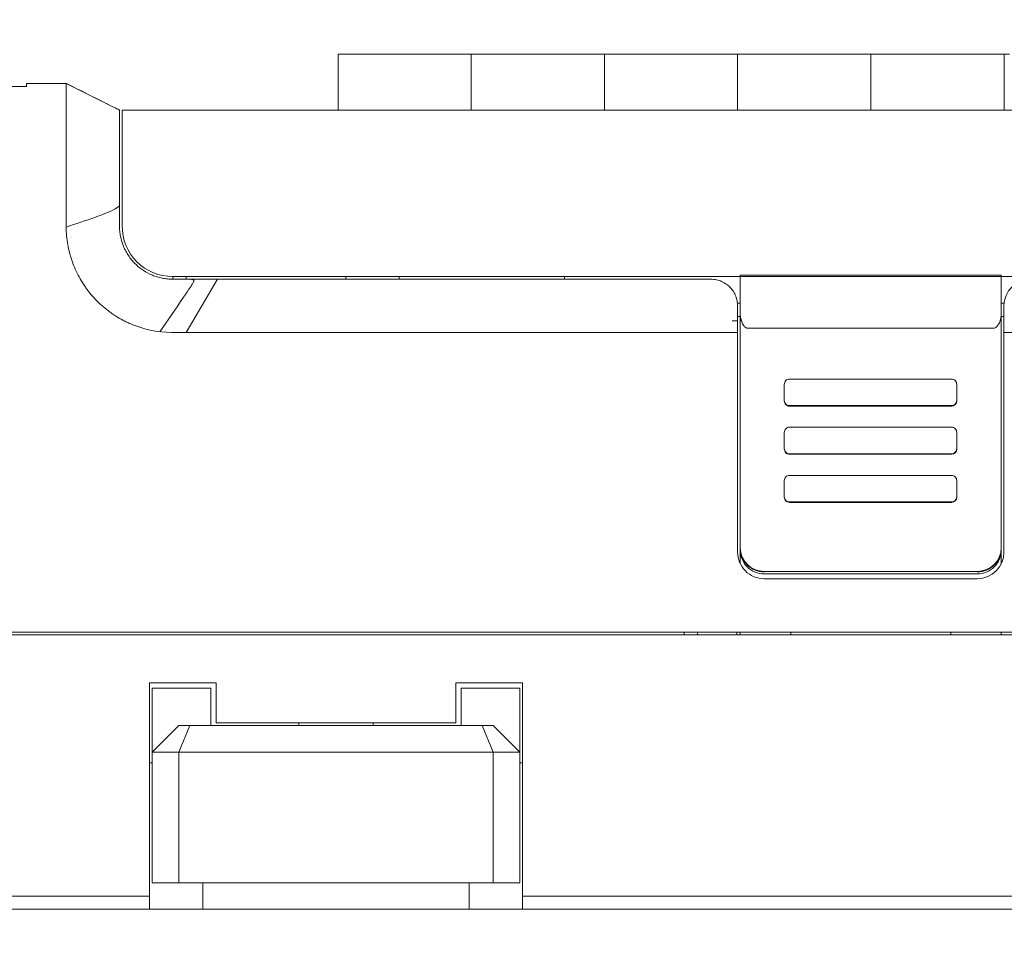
# Model space of a CAD drawing. Header units: millimetres. Extents: x -1114 to 1396, y -630 to 631.
# Tile 515 of 656: x 400 to 437, y -95 to -60. Entities that reach past the tile are written whole.
import ezdxf

# ---------------------------------------------------------------- set-up
doc = ezdxf.new("R2010")
doc.units = ezdxf.units.MM
doc.header["$MEASUREMENT"] = 0

msp = doc.modelspace()

# ---------------------------------------------------------------- linework, layer by layer
at = {"lineweight": 18}
for points, knots in [([(1038.9843, -629.7647), (1038.9843, -629.7647), (-1111.4882, -629.7647), (-1111.4882, -629.7647), (-1111.4882, -629.7647), (-1111.4882, -629.7647), (-1111.4882, 630.7883), (-1111.4882, 630.7883), (-1111.4882, 630.7883), (-1111.4882, 630.7883), (1038.9843, 630.7883), (1038.9843, 630.7883)], [0, 0, 0, 0, 0.3333333, 0.3333333, 0.3333333, 0.3333333, 0.6666667, 0.6666667, 0.6666667, 0.6666667, 1, 1, 1, 1]), ([(401.9482, -64.9427), (401.9457, -64.855), (401.9474, -64.7678), (401.9491, -64.6813), (401.9491, -64.6813), (401.9499, -64.6381), (401.9507, -64.595), (401.9509, -64.5521), (401.9509, -64.5521), (401.9511, -64.5306), (401.9511, -64.5092), (401.9509, -64.4878), (401.9509, -64.4878), (401.9507, -64.4664), (401.9503, -64.4451), (401.9501, -64.4237), (401.9501, -64.4237), (401.949, -64.3385), (401.9485, -64.2539), (401.9484, -64.1699), (401.9484, -64.1699), (401.9483, -64.1279), (401.9484, -64.0861), (401.9484, -64.0444), (401.9484, -64.0444), (401.9485, -64.0027), (401.9486, -63.9612), (401.9487, -63.9199), (401.9487, -63.9199), (401.9489, -63.8375), (401.949, -63.7566), (401.949, -63.6773), (401.949, -63.6773), (401.949, -63.6376), (401.9489, -63.5984), (401.9489, -63.5595), (401.9489, -63.5595), (401.9488, -63.5206), (401.9488, -63.4821), (401.9487, -63.4442), (401.9487, -63.4442), (401.9486, -63.3684), (401.9485, -63.295), (401.9484, -63.2239), (401.9484, -63.2239), (401.9484, -63.1529), (401.9484, -63.0842), (401.9484, -63.0178), (401.9484, -63.0178), (401.9485, -62.9514), (401.9486, -62.8873), (401.9487, -62.8256), (401.9487, -62.8256), (401.9487, -62.7947), (401.9488, -62.7644), (401.9488, -62.7348), (401.9488, -62.7348), (401.9488, -62.7199), (401.9488, -62.7053), (401.9489, -62.6908), (401.9489, -62.6908), (401.9489, -62.6763), (401.9489, -62.662), (401.9489, -62.648), (401.9489, -62.648), (401.9488, -62.5917), (401.9487, -62.5387), (401.9486, -62.4889), (401.9486, -62.4889), (401.9485, -62.4391), (401.9485, -62.3924), (401.9485, -62.3489), (401.9485, -62.3489), (401.9485, -62.3054), (401.9486, -62.265), (401.9487, -62.2279), (401.9487, -62.2279), (401.9487, -62.2094), (401.9487, -62.1916), (401.9487, -62.1747), (401.9487, -62.1747), (401.9487, -62.1578), (401.9486, -62.1418), (401.9486, -62.1267), (401.9486, -62.1267), (401.9483, -62.0664), (401.9482, -62.0207), (401.9499, -61.9897)], [0, 0, 0, 0, 0.0454545, 0.0454545, 0.0454545, 0.0454545, 0.0909091, 0.0909091, 0.0909091, 0.0909091, 0.1363636, 0.1363636, 0.1363636, 0.1363636, 0.1818182, 0.1818182, 0.1818182, 0.1818182, 0.2272727, 0.2272727, 0.2272727, 0.2272727, 0.2727273, 0.2727273, 0.2727273, 0.2727273, 0.3181818, 0.3181818, 0.3181818, 0.3181818, 0.3636364, 0.3636364, 0.3636364, 0.3636364, 0.4090909, 0.4090909, 0.4090909, 0.4090909, 0.4545455, 0.4545455, 0.4545455, 0.4545455, 0.5, 0.5, 0.5, 0.5, 0.5454545, 0.5454545, 0.5454545, 0.5454545, 0.5909091, 0.5909091, 0.5909091, 0.5909091, 0.6363636, 0.6363636, 0.6363636, 0.6363636, 0.6818182, 0.6818182, 0.6818182, 0.6818182, 0.7272727, 0.7272727, 0.7272727, 0.7272727, 0.7727273, 0.7727273, 0.7727273, 0.7727273, 0.8181818, 0.8181818, 0.8181818, 0.8181818, 0.8636364, 0.8636364, 0.8636364, 0.8636364, 0.9090909, 0.9090909, 0.9090909, 0.9090909, 0.9545455, 0.9545455, 0.9545455, 0.9545455, 1, 1, 1, 1]), ([(401.9499, -61.9897), (401.9504, -61.9819), (401.9503, -61.975), (401.9499, -61.9692), (401.9499, -61.9692), (401.9495, -61.9633), (401.9488, -61.9584), (401.9483, -61.9545), (401.9483, -61.9545), (401.9472, -61.9467), (401.9466, -61.9427), (401.9496, -61.9427)], [0, 0, 0, 0, 0.3333333, 0.3333333, 0.3333333, 0.3333333, 0.6666667, 0.6666667, 0.6666667, 0.6666667, 1, 1, 1, 1]), ([(403.9485, -65.0064), (403.9485, -64.8088), (403.9485, -64.6105), (403.9485, -64.4197), (403.9485, -64.4197), (403.9485, -64.2289), (403.9485, -64.0461), (403.9485, -63.8786), (403.9485, -63.8786), (403.9485, -63.5436), (403.9485, -63.2737), (403.9485, -63.114), (403.9485, -63.114), (403.9485, -63.0341), (403.9485, -62.9812), (403.9485, -62.9569), (403.9485, -62.9569), (403.9485, -62.9327), (403.9485, -62.9458), (403.9485, -62.9438)], [0, 0, 0, 0, 0.2, 0.2, 0.2, 0.2, 0.4, 0.4, 0.4, 0.4, 0.6, 0.6, 0.6, 0.6, 0.8, 0.8, 0.8, 0.8, 1, 1, 1, 1]), ([(403.9485, -66.7848), (403.9485, -66.7223), (403.9485, -66.6599), (403.9485, -66.5975), (403.9485, -66.5975), (403.9485, -66.5299), (403.9485, -66.4623), (403.9485, -66.3947), (403.9485, -66.3947), (403.9485, -66.3271), (403.9485, -66.2596), (403.9485, -66.192)], [0, 0, 0, 0, 0.3333333, 0.3333333, 0.3333333, 0.3333333, 0.6666667, 0.6666667, 0.6666667, 0.6666667, 1, 1, 1, 1]), ([(403.9485, -66.539), (403.8832, -66.5944), (403.81, -66.638), (403.736, -66.6771), (403.736, -66.6771), (403.6249, -66.7359), (403.5102, -66.7845), (403.3947, -66.8306), (403.3947, -66.8306), (403.2792, -66.8768), (403.1627, -66.92), (403.0458, -66.962), (403.0458, -66.962), (402.6825, -67.0927), (402.3165, -67.214), (401.9501, -67.3335)], [0, 0, 0, 0, 0.25, 0.25, 0.25, 0.25, 0.5, 0.5, 0.5, 0.5, 0.75, 0.75, 0.75, 0.75, 1, 1, 1, 1]), ([(404.9857, -71.1772), (404.7754, -71.1218), (404.5705, -71.0541), (404.3729, -70.9695), (404.3729, -70.9695), (404.3235, -70.9484), (404.2745, -70.9262), (404.226, -70.903), (404.226, -70.903), (404.1775, -70.8798), (404.1295, -70.8556), (404.0818, -70.8305), (404.0818, -70.8305), (403.9865, -70.7801), (403.893, -70.7259), (403.8012, -70.6675), (403.8012, -70.6675), (403.7782, -70.6529), (403.7554, -70.6381), (403.7328, -70.623), (403.7328, -70.623), (403.7101, -70.608), (403.6877, -70.5927), (403.6654, -70.5772), (403.6654, -70.5772), (403.6209, -70.5463), (403.5772, -70.5146), (403.5342, -70.4821), (403.5342, -70.4821), (403.4483, -70.417), (403.3653, -70.3487), (403.2853, -70.2773), (403.2853, -70.2773), (403.2053, -70.2058), (403.1282, -70.1313), (403.0541, -70.0536), (403.0541, -70.0536), (402.98, -69.9759), (402.9088, -69.895), (402.8407, -69.811), (402.8407, -69.811), (402.8066, -69.7689), (402.7733, -69.7261), (402.7407, -69.6824), (402.7407, -69.6824), (402.7082, -69.6388), (402.6766, -69.5946), (402.6461, -69.5499), (402.6461, -69.5499), (402.585, -69.4605), (402.5279, -69.3691), (402.4746, -69.2758), (402.4746, -69.2758), (402.4214, -69.1824), (402.372, -69.0871), (402.3264, -68.9898), (402.3264, -68.9898), (402.2808, -68.8925), (402.2391, -68.7933), (402.2013, -68.692), (402.2013, -68.692), (402.1824, -68.6414), (402.1644, -68.5903), (402.1475, -68.5387), (402.1475, -68.5387), (402.139, -68.5128), (402.1308, -68.4869), (402.1229, -68.4609), (402.1229, -68.4609), (402.1149, -68.4348), (402.1073, -68.4088), (402.0999, -68.3827), (402.0999, -68.3827), (402.0703, -68.2782), (402.0452, -68.173), (402.0243, -68.0671), (402.0243, -68.0671), (402.0034, -67.9612), (401.9866, -67.8547), (401.9744, -67.7473), (401.9744, -67.7473), (401.9621, -67.6399), (401.9544, -67.5318), (401.9518, -67.4228)], [0, 0, 0, 0, 0.047619, 0.047619, 0.047619, 0.047619, 0.0952381, 0.0952381, 0.0952381, 0.0952381, 0.1428571, 0.1428571, 0.1428571, 0.1428571, 0.1904762, 0.1904762, 0.1904762, 0.1904762, 0.2380952, 0.2380952, 0.2380952, 0.2380952, 0.2857143, 0.2857143, 0.2857143, 0.2857143, 0.3333333, 0.3333333, 0.3333333, 0.3333333, 0.3809524, 0.3809524, 0.3809524, 0.3809524, 0.4285714, 0.4285714, 0.4285714, 0.4285714, 0.4761905, 0.4761905, 0.4761905, 0.4761905, 0.5238095, 0.5238095, 0.5238095, 0.5238095, 0.5714286, 0.5714286, 0.5714286, 0.5714286, 0.6190476, 0.6190476, 0.6190476, 0.6190476, 0.6666667, 0.6666667, 0.6666667, 0.6666667, 0.7142857, 0.7142857, 0.7142857, 0.7142857, 0.7619048, 0.7619048, 0.7619048, 0.7619048, 0.8095238, 0.8095238, 0.8095238, 0.8095238, 0.8571429, 0.8571429, 0.8571429, 0.8571429, 0.9047619, 0.9047619, 0.9047619, 0.9047619, 0.952381, 0.952381, 0.952381, 0.952381, 1, 1, 1, 1]), ([(405.9485, -69.2927), (405.9156, -69.2927), (405.8828, -69.2919), (405.8501, -69.2903), (405.8501, -69.2903), (405.8175, -69.2887), (405.7849, -69.2863), (405.7525, -69.2831), (405.7525, -69.2831), (405.6878, -69.2767), (405.6235, -69.2672), (405.5598, -69.2546), (405.5598, -69.2546), (405.496, -69.242), (405.4328, -69.2262), (405.3702, -69.2073), (405.3702, -69.2073), (405.3389, -69.1978), (405.3076, -69.1876), (405.2766, -69.1765), (405.2766, -69.1765), (405.2456, -69.1654), (405.215, -69.1537), (405.1848, -69.1412), (405.1848, -69.1412), (405.064, -69.0913), (404.9494, -69.0302), (404.8409, -68.958), (404.8409, -68.958), (404.8137, -68.94), (404.787, -68.9212), (404.7607, -68.9018), (404.7607, -68.9018), (404.7343, -68.8823), (404.7083, -68.8621), (404.6828, -68.8413), (404.6828, -68.8413), (404.6319, -68.7996), (404.5831, -68.7556), (404.5366, -68.7093), (404.5366, -68.7093), (404.4901, -68.6629), (404.4458, -68.6141), (404.4039, -68.5632), (404.4039, -68.5632), (404.3621, -68.5124), (404.3227, -68.4594), (404.2861, -68.4047), (404.2861, -68.4047), (404.2495, -68.3499), (404.2156, -68.2934), (404.1846, -68.2353), (404.1846, -68.2353), (404.169, -68.2062), (404.1543, -68.1768), (404.1402, -68.1471), (404.1402, -68.1471), (404.1261, -68.1173), (404.1128, -68.0872), (404.1003, -68.0569), (404.1003, -68.0569), (404.0501, -67.9356), (404.0125, -67.8112), (403.9871, -67.6836), (403.9871, -67.6836), (403.9744, -67.6198), (403.9647, -67.5553), (403.9583, -67.4899), (403.9583, -67.4899), (403.955, -67.4572), (403.9526, -67.4243), (403.951, -67.3914), (403.951, -67.3914), (403.9493, -67.3586), (403.9485, -67.3257), (403.9485, -67.2927)], [0, 0, 0, 0, 0.0526316, 0.0526316, 0.0526316, 0.0526316, 0.1052632, 0.1052632, 0.1052632, 0.1052632, 0.1578947, 0.1578947, 0.1578947, 0.1578947, 0.2105263, 0.2105263, 0.2105263, 0.2105263, 0.2631579, 0.2631579, 0.2631579, 0.2631579, 0.3157895, 0.3157895, 0.3157895, 0.3157895, 0.3684211, 0.3684211, 0.3684211, 0.3684211, 0.4210526, 0.4210526, 0.4210526, 0.4210526, 0.4736842, 0.4736842, 0.4736842, 0.4736842, 0.5263158, 0.5263158, 0.5263158, 0.5263158, 0.5789474, 0.5789474, 0.5789474, 0.5789474, 0.6315789, 0.6315789, 0.6315789, 0.6315789, 0.6842105, 0.6842105, 0.6842105, 0.6842105, 0.7368421, 0.7368421, 0.7368421, 0.7368421, 0.7894737, 0.7894737, 0.7894737, 0.7894737, 0.8421053, 0.8421053, 0.8421053, 0.8421053, 0.8947368, 0.8947368, 0.8947368, 0.8947368, 0.9473684, 0.9473684, 0.9473684, 0.9473684, 1, 1, 1, 1]), ([(404.0485, -67.2929), (404.0485, -67.7968), (404.2487, -68.2801), (404.605, -68.6364), (404.605, -68.6364), (404.9613, -68.9927), (405.4446, -69.1929), (405.9485, -69.1929)], [0, 0, 0, 0, 0.5, 0.5, 0.5, 0.5, 1, 1, 1, 1]), ([(405.4645, -71.2634), (405.7629, -70.8305), (406.0613, -70.3976), (406.3578, -69.9637), (406.3578, -69.9637), (406.452, -69.826), (406.5467, -69.6886), (406.6374, -69.549), (406.6374, -69.549), (406.66, -69.5141), (406.6825, -69.4791), (406.7033, -69.4433), (406.7033, -69.4433), (406.7137, -69.4254), (406.7238, -69.4073), (406.7322, -69.3885), (406.7322, -69.3885), (406.7363, -69.3792), (406.7401, -69.3696), (406.7423, -69.3598), (406.7423, -69.3598), (406.7446, -69.3499), (406.7455, -69.3392), (406.7409, -69.33), (406.7409, -69.33), (406.7364, -69.3208), (406.7265, -69.3145), (406.7161, -69.3104), (406.7161, -69.3104), (406.7057, -69.3064), (406.6948, -69.304), (406.6839, -69.3021), (406.6839, -69.3021), (406.6621, -69.2982), (406.6398, -69.2963), (406.6175, -69.2947), (406.6175, -69.2947), (406.607, -69.2939), (406.5965, -69.2933), (406.5859, -69.2927)], [0, 0, 0, 0, 0.1, 0.1, 0.1, 0.1, 0.2, 0.2, 0.2, 0.2, 0.3, 0.3, 0.3, 0.3, 0.4, 0.4, 0.4, 0.4, 0.5, 0.5, 0.5, 0.5, 0.6, 0.6, 0.6, 0.6, 0.7, 0.7, 0.7, 0.7, 0.8, 0.8, 0.8, 0.8, 0.9, 0.9, 0.9, 0.9, 1, 1, 1, 1]), ([(406.4485, -69.2927), (406.3652, -69.2927), (406.2819, -69.2927), (406.1985, -69.2927), (406.1985, -69.2927), (406.1152, -69.2927), (406.0319, -69.2927), (405.9485, -69.2927)], [0, 0, 0, 0, 0.5, 0.5, 0.5, 0.5, 1, 1, 1, 1]), ([(407.6334, -69.2927), (407.5081, -69.2927), (407.3828, -69.2927), (407.2576, -69.2927), (407.2576, -69.2927), (407.1227, -69.2927), (406.9879, -69.2927), (406.853, -69.2927), (406.853, -69.2927), (406.7182, -69.2927), (406.5834, -69.2927), (406.4485, -69.2927)], [0, 0, 0, 0, 0.3333333, 0.3333333, 0.3333333, 0.3333333, 0.6666667, 0.6666667, 0.6666667, 0.6666667, 1, 1, 1, 1]), ([(426.1513, -69.2927), (422.9563, -69.2927), (419.7594, -69.2928), (416.5603, -69.2928), (416.5603, -69.2928), (416.1604, -69.2928), (415.7605, -69.2928), (415.3606, -69.2928), (415.3606, -69.2928), (414.9606, -69.2928), (414.5597, -69.2928), (414.1625, -69.2928), (414.1625, -69.2928), (413.7653, -69.2928), (413.372, -69.2928), (412.9887, -69.2928), (412.9887, -69.2928), (412.6054, -69.2928), (412.2335, -69.2928), (411.873, -69.2928), (411.873, -69.2928), (411.1519, -69.2928), (410.468, -69.2928), (409.7631, -69.2928), (409.7631, -69.2928), (409.0581, -69.2928), (408.3398, -69.2928), (407.6334, -69.2927)], [0, 0, 0, 0, 0.1428571, 0.1428571, 0.1428571, 0.1428571, 0.2857143, 0.2857143, 0.2857143, 0.2857143, 0.4285714, 0.4285714, 0.4285714, 0.4285714, 0.5714286, 0.5714286, 0.5714286, 0.5714286, 0.7142857, 0.7142857, 0.7142857, 0.7142857, 0.8571429, 0.8571429, 0.8571429, 0.8571429, 1, 1, 1, 1]), ([(427.1513, -70.2927), (427.1513, -70.2302), (427.1455, -70.1684), (427.134, -70.1076), (427.134, -70.1076), (427.1283, -70.0772), (427.1211, -70.0469), (427.1125, -70.0169), (427.1125, -70.0169), (427.1039, -69.9869), (427.0939, -69.9571), (427.0823, -69.9276), (427.0823, -69.9276), (427.0591, -69.8686), (427.0306, -69.8122), (426.9967, -69.7586), (426.9967, -69.7586), (426.9797, -69.7317), (426.9614, -69.7056), (426.9417, -69.6802), (426.9417, -69.6802), (426.922, -69.6547), (426.9009, -69.63), (426.8783, -69.6061), (426.8783, -69.6061), (426.8331, -69.5582), (426.7835, -69.5151), (426.7296, -69.4769), (426.7296, -69.4769), (426.7026, -69.4578), (426.6745, -69.4398), (426.6452, -69.4232), (426.6452, -69.4232), (426.6306, -69.4149), (426.6156, -69.4069), (426.6004, -69.3992), (426.6004, -69.3992), (426.5852, -69.3916), (426.5696, -69.3843), (426.554, -69.3774), (426.554, -69.3774), (426.4913, -69.3498), (426.4264, -69.3289), (426.3591, -69.3146), (426.3591, -69.3146), (426.3254, -69.3074), (426.2912, -69.3019), (426.2563, -69.2983), (426.2563, -69.2983), (426.2214, -69.2946), (426.1864, -69.2927), (426.1513, -69.2927)], [0, 0, 0, 0, 0.0769231, 0.0769231, 0.0769231, 0.0769231, 0.1538462, 0.1538462, 0.1538462, 0.1538462, 0.2307692, 0.2307692, 0.2307692, 0.2307692, 0.3076923, 0.3076923, 0.3076923, 0.3076923, 0.3846154, 0.3846154, 0.3846154, 0.3846154, 0.4615385, 0.4615385, 0.4615385, 0.4615385, 0.5384615, 0.5384615, 0.5384615, 0.5384615, 0.6153846, 0.6153846, 0.6153846, 0.6153846, 0.6923077, 0.6923077, 0.6923077, 0.6923077, 0.7692308, 0.7692308, 0.7692308, 0.7692308, 0.8461538, 0.8461538, 0.8461538, 0.8461538, 0.9230769, 0.9230769, 0.9230769, 0.9230769, 1, 1, 1, 1]), ([(427.2513, -70.548), (427.2519, -70.5782), (427.2526, -70.6083), (427.2547, -70.6384), (427.2547, -70.6384), (427.2568, -70.6672), (427.2603, -70.696), (427.265, -70.7246), (427.265, -70.7246), (427.2695, -70.7521), (427.2752, -70.7795), (427.2822, -70.8065), (427.2822, -70.8065), (427.2889, -70.8327), (427.2968, -70.8586), (427.3061, -70.8843), (427.3061, -70.8843), (427.3261, -70.9392), (427.3522, -70.9932), (427.3902, -71.0402), (427.3902, -71.0402), (427.4003, -71.0527), (427.4113, -71.0647), (427.4234, -71.0758), (427.4234, -71.0758), (427.4342, -71.0857), (427.4459, -71.0948), (427.4586, -71.1029), (427.4586, -71.1029), (427.4727, -71.1119), (427.488, -71.1197), (427.5044, -71.1243), (427.5044, -71.1243), (427.5194, -71.1285), (427.5354, -71.13), (427.5513, -71.1315)], [0, 0, 0, 0, 0.1111111, 0.1111111, 0.1111111, 0.1111111, 0.2222222, 0.2222222, 0.2222222, 0.2222222, 0.3333333, 0.3333333, 0.3333333, 0.3333333, 0.4444444, 0.4444444, 0.4444444, 0.4444444, 0.5555556, 0.5555556, 0.5555556, 0.5555556, 0.6666667, 0.6666667, 0.6666667, 0.6666667, 0.7777778, 0.7777778, 0.7777778, 0.7777778, 0.8888889, 0.8888889, 0.8888889, 0.8888889, 1, 1, 1, 1]), ([(436.7513, -71.1315), (436.7681, -71.1315), (436.7844, -71.1288), (436.8002, -71.1238), (436.8002, -71.1238), (436.8159, -71.1187), (436.8303, -71.1116), (436.8438, -71.1031), (436.8438, -71.1031), (436.8505, -71.0989), (436.857, -71.0943), (436.8632, -71.0895), (436.8632, -71.0895), (436.8694, -71.0846), (436.8752, -71.0796), (436.8809, -71.0743), (436.8809, -71.0743), (436.8921, -71.0639), (436.9024, -71.0526), (436.912, -71.0408), (436.912, -71.0408), (436.9216, -71.029), (436.9303, -71.0167), (436.9384, -71.0042), (436.9384, -71.0042), (436.9464, -70.9917), (436.9538, -70.9789), (436.9607, -70.9659), (436.9607, -70.9659), (436.9744, -70.94), (436.986, -70.9132), (436.996, -70.8857), (436.996, -70.8857), (437.006, -70.8583), (437.0143, -70.8306), (437.0212, -70.8027), (437.0212, -70.8027), (437.0282, -70.7749), (437.0338, -70.7468), (437.0382, -70.7187), (437.0382, -70.7187), (437.0471, -70.6624), (437.0513, -70.6055), (437.0513, -70.5481)], [0, 0, 0, 0, 0.0909091, 0.0909091, 0.0909091, 0.0909091, 0.1818182, 0.1818182, 0.1818182, 0.1818182, 0.2727273, 0.2727273, 0.2727273, 0.2727273, 0.3636364, 0.3636364, 0.3636364, 0.3636364, 0.4545455, 0.4545455, 0.4545455, 0.4545455, 0.5454545, 0.5454545, 0.5454545, 0.5454545, 0.6363636, 0.6363636, 0.6363636, 0.6363636, 0.7272727, 0.7272727, 0.7272727, 0.7272727, 0.8181818, 0.8181818, 0.8181818, 0.8181818, 0.9090909, 0.9090909, 0.9090909, 0.9090909, 1, 1, 1, 1]), ([(427.1513, -71.2927), (427.0383, -71.2927), (426.9253, -71.2927), (426.8123, -71.2927), (426.8123, -71.2927), (422.9043, -71.2927), (418.9989, -71.2927), (415.0971, -71.2927), (415.0971, -71.2927), (414.2118, -71.2926), (413.3267, -71.2926), (412.3766, -71.2927), (412.3766, -71.2927), (411.4265, -71.2928), (410.4114, -71.293), (409.4163, -71.2927), (409.4163, -71.2927), (408.4212, -71.2925), (407.4461, -71.2917), (406.4575, -71.2944)], [0, 0, 0, 0, 0.2, 0.2, 0.2, 0.2, 0.4, 0.4, 0.4, 0.4, 0.6, 0.6, 0.6, 0.6, 0.8, 0.8, 0.8, 0.8, 1, 1, 1, 1]), ([(429.1051, -73.0394), (429.0521, -73.0394), (429.0012, -73.0605), (428.9637, -73.0979), (428.9637, -73.0979), (428.9262, -73.1354), (428.9051, -73.1862), (428.9051, -73.2392)], [0, 0, 0, 0, 0.5, 0.5, 0.5, 0.5, 1, 1, 1, 1]), ([(435.3799, -73.2392), (435.3799, -73.1862), (435.3588, -73.1354), (435.3213, -73.0979), (435.3213, -73.0979), (435.2838, -73.0605), (435.233, -73.0394), (435.1799, -73.0394)], [0, 0, 0, 0, 0.5, 0.5, 0.5, 0.5, 1, 1, 1, 1]), ([(428.9051, -73.8384), (428.9051, -73.8913), (428.9262, -73.9421), (428.9637, -73.9796), (428.9637, -73.9796), (429.0012, -74.017), (429.0521, -74.0381), (429.1051, -74.0381)], [0, 0, 0, 0, 0.5, 0.5, 0.5, 0.5, 1, 1, 1, 1]), ([(428.9051, -73.855), (428.9051, -73.908), (428.9262, -73.9588), (428.9637, -73.9963), (428.9637, -73.9963), (429.0012, -74.0337), (429.0521, -74.0548), (429.1051, -74.0548)], [0, 0, 0, 0, 0.5, 0.5, 0.5, 0.5, 1, 1, 1, 1]), ([(435.1799, -74.0381), (435.233, -74.0381), (435.2838, -74.017), (435.3213, -73.9796), (435.3213, -73.9796), (435.3588, -73.9421), (435.3799, -73.8913), (435.3799, -73.8384)], [0, 0, 0, 0, 0.5, 0.5, 0.5, 0.5, 1, 1, 1, 1]), ([(429.1051, -74.8464), (429.0521, -74.8464), (429.0012, -74.8674), (428.9637, -74.9049), (428.9637, -74.9049), (428.9262, -74.9424), (428.9051, -74.9932), (428.9051, -75.0461)], [0, 0, 0, 0, 0.5, 0.5, 0.5, 0.5, 1, 1, 1, 1]), ([(435.3799, -75.0461), (435.3799, -74.9932), (435.3588, -74.9424), (435.3213, -74.9049), (435.3213, -74.9049), (435.2838, -74.8674), (435.233, -74.8464), (435.1799, -74.8464)], [0, 0, 0, 0, 0.5, 0.5, 0.5, 0.5, 1, 1, 1, 1]), ([(428.9051, -75.6453), (428.9051, -75.6983), (428.9262, -75.7491), (428.9637, -75.7865), (428.9637, -75.7865), (429.0012, -75.824), (429.0521, -75.845), (429.1051, -75.845)], [0, 0, 0, 0, 0.5, 0.5, 0.5, 0.5, 1, 1, 1, 1]), ([(428.9051, -75.662), (428.9051, -75.7149), (428.9262, -75.7657), (428.9637, -75.8032), (428.9637, -75.8032), (429.0012, -75.8407), (429.0521, -75.8617), (429.1051, -75.8617)], [0, 0, 0, 0, 0.5, 0.5, 0.5, 0.5, 1, 1, 1, 1]), ([(435.1799, -75.845), (435.233, -75.845), (435.2838, -75.824), (435.3213, -75.7865), (435.3213, -75.7865), (435.3588, -75.7491), (435.3799, -75.6983), (435.3799, -75.6453)], [0, 0, 0, 0, 0.5, 0.5, 0.5, 0.5, 1, 1, 1, 1]), ([(429.1051, -76.6533), (429.0521, -76.6533), (429.0012, -76.6744), (428.9637, -76.7118), (428.9637, -76.7118), (428.9262, -76.7493), (428.9051, -76.8001), (428.9051, -76.8531)], [0, 0, 0, 0, 0.5, 0.5, 0.5, 0.5, 1, 1, 1, 1]), ([(435.3799, -76.8531), (435.3799, -76.8001), (435.3588, -76.7493), (435.3213, -76.7118), (435.3213, -76.7118), (435.2838, -76.6744), (435.233, -76.6533), (435.1799, -76.6533)], [0, 0, 0, 0, 0.5, 0.5, 0.5, 0.5, 1, 1, 1, 1]), ([(428.9051, -77.4523), (428.9051, -77.5052), (428.9262, -77.556), (428.9637, -77.5935), (428.9637, -77.5935), (429.0012, -77.6309), (429.0521, -77.652), (429.1051, -77.652)], [0, 0, 0, 0, 0.5, 0.5, 0.5, 0.5, 1, 1, 1, 1]), ([(428.9051, -77.4689), (428.9051, -77.5219), (428.9262, -77.5727), (428.9637, -77.6102), (428.9637, -77.6102), (429.0012, -77.6476), (429.0521, -77.6687), (429.1051, -77.6686)], [0, 0, 0, 0, 0.5, 0.5, 0.5, 0.5, 1, 1, 1, 1]), ([(435.1799, -77.652), (435.233, -77.652), (435.2838, -77.6309), (435.3213, -77.5935), (435.3213, -77.5935), (435.3588, -77.556), (435.3799, -77.5052), (435.3799, -77.4523)], [0, 0, 0, 0, 0.5, 0.5, 0.5, 0.5, 1, 1, 1, 1]), ([(428.1513, -80.2766), (428.0919, -80.2766), (428.0335, -80.2708), (427.976, -80.2594), (427.976, -80.2594), (427.9472, -80.2537), (427.9187, -80.2466), (427.8905, -80.238), (427.8905, -80.238), (427.8622, -80.2295), (427.8341, -80.2194), (427.8069, -80.2082), (427.8069, -80.2082), (427.7524, -80.1856), (427.7008, -80.1581), (427.6519, -80.1255), (427.6519, -80.1255), (427.6396, -80.1173), (427.6276, -80.1089), (427.6157, -80.1001), (427.6157, -80.1001), (427.6038, -80.0913), (427.5921, -80.0822), (427.5807, -80.0728), (427.5807, -80.0728), (427.5577, -80.054), (427.5359, -80.0343), (427.5151, -80.0136), (427.5151, -80.0136), (427.4736, -79.9721), (427.4364, -79.9269), (427.4035, -79.8779), (427.4035, -79.8779), (427.3953, -79.8656), (427.3873, -79.8531), (427.3797, -79.8404), (427.3797, -79.8404), (427.372, -79.8277), (427.3648, -79.8149), (427.3578, -79.8019), (427.3578, -79.8019), (427.3439, -79.776), (427.3314, -79.7495), (427.3201, -79.7225), (427.3201, -79.7225), (427.3089, -79.6955), (427.299, -79.6679), (427.2904, -79.6398), (427.2904, -79.6398), (427.2861, -79.6258), (427.2822, -79.6116), (427.2785, -79.5973), (427.2785, -79.5973), (427.2749, -79.5829), (427.2717, -79.5684), (427.2688, -79.5539), (427.2688, -79.5539), (427.2571, -79.4959), (427.2513, -79.4372), (427.2513, -79.3778)], [0, 0, 0, 0, 0.0666667, 0.0666667, 0.0666667, 0.0666667, 0.1333333, 0.1333333, 0.1333333, 0.1333333, 0.2, 0.2, 0.2, 0.2, 0.2666667, 0.2666667, 0.2666667, 0.2666667, 0.3333333, 0.3333333, 0.3333333, 0.3333333, 0.4, 0.4, 0.4, 0.4, 0.4666667, 0.4666667, 0.4666667, 0.4666667, 0.5333333, 0.5333333, 0.5333333, 0.5333333, 0.6, 0.6, 0.6, 0.6, 0.6666667, 0.6666667, 0.6666667, 0.6666667, 0.7333333, 0.7333333, 0.7333333, 0.7333333, 0.8, 0.8, 0.8, 0.8, 0.8666667, 0.8666667, 0.8666667, 0.8666667, 0.9333333, 0.9333333, 0.9333333, 0.9333333, 1, 1, 1, 1]), ([(427.2513, -79.4522), (427.2513, -79.6906), (427.3461, -79.9192), (427.5149, -80.0877), (427.5149, -80.0877), (427.6837, -80.2563), (427.9126, -80.351), (428.1513, -80.351)], [0, 0, 0, 0, 0.5, 0.5, 0.5, 0.5, 1, 1, 1, 1]), ([(437.0513, -79.3778), (437.0513, -79.4372), (437.0455, -79.4955), (437.0341, -79.5529), (437.0341, -79.5529), (437.0284, -79.5816), (437.0212, -79.6101), (437.0127, -79.6383), (437.0127, -79.6383), (437.0041, -79.6665), (436.9941, -79.6946), (436.9828, -79.7218), (436.9828, -79.7218), (436.9602, -79.7762), (436.9326, -79.8278), (436.9, -79.8766), (436.9, -79.8766), (436.8919, -79.8888), (436.8834, -79.9008), (436.8746, -79.9127), (436.8746, -79.9127), (436.8658, -79.9245), (436.8567, -79.9362), (436.8473, -79.9477), (436.8473, -79.9477), (436.8285, -79.9706), (436.8087, -79.9924), (436.7879, -80.0131), (436.7879, -80.0131), (436.7465, -80.0546), (436.7012, -80.0918), (436.6521, -80.1246), (436.6521, -80.1246), (436.6398, -80.1328), (436.6272, -80.1408), (436.6145, -80.1484), (436.6145, -80.1484), (436.6018, -80.156), (436.589, -80.1633), (436.576, -80.1702), (436.576, -80.1702), (436.55, -80.1841), (436.5235, -80.1966), (436.4965, -80.2079), (436.4965, -80.2079), (436.4694, -80.2191), (436.4418, -80.229), (436.4137, -80.2375), (436.4137, -80.2375), (436.3996, -80.2418), (436.3854, -80.2458), (436.371, -80.2494), (436.371, -80.2494), (436.3567, -80.253), (436.3422, -80.2563), (436.3276, -80.2592), (436.3276, -80.2592), (436.2695, -80.2708), (436.2107, -80.2766), (436.1513, -80.2766)], [0, 0, 0, 0, 0.0666667, 0.0666667, 0.0666667, 0.0666667, 0.1333333, 0.1333333, 0.1333333, 0.1333333, 0.2, 0.2, 0.2, 0.2, 0.2666667, 0.2666667, 0.2666667, 0.2666667, 0.3333333, 0.3333333, 0.3333333, 0.3333333, 0.4, 0.4, 0.4, 0.4, 0.4666667, 0.4666667, 0.4666667, 0.4666667, 0.5333333, 0.5333333, 0.5333333, 0.5333333, 0.6, 0.6, 0.6, 0.6, 0.6666667, 0.6666667, 0.6666667, 0.6666667, 0.7333333, 0.7333333, 0.7333333, 0.7333333, 0.8, 0.8, 0.8, 0.8, 0.8666667, 0.8666667, 0.8666667, 0.8666667, 0.9333333, 0.9333333, 0.9333333, 0.9333333, 1, 1, 1, 1]), ([(436.1513, -80.351), (436.39, -80.351), (436.6189, -80.2563), (436.7877, -80.0877), (436.7877, -80.0877), (436.9565, -79.9192), (437.0513, -79.6906), (437.0513, -79.4522)], [0, 0, 0, 0, 0.5, 0.5, 0.5, 0.5, 1, 1, 1, 1]), ([(427.1513, -79.5344), (427.1513, -79.7996), (427.2567, -80.054), (427.4442, -80.2415), (427.4442, -80.2415), (427.6317, -80.4291), (427.8861, -80.5344), (428.1513, -80.5344)], [0, 0, 0, 0, 0.5, 0.5, 0.5, 0.5, 1, 1, 1, 1])]:
    msp.add_open_spline(points, degree=3, knots=knots, dxfattribs=at)
for points in [[(412.1538, -60.8508), (412.1538, -60.8508), (412.1538, -62.943), (412.1538, -62.943)], [(412.1538, -62.943), (412.1538, -62.943), (412.1538, -60.8508), (412.1538, -60.8508)], [(412.3538, -60.8508), (412.3538, -60.8508), (412.1538, -60.8508), (412.1538, -60.8508)], [(412.3538, -60.8508), (412.3538, -60.8508), (416.9538, -60.8508), (416.9538, -60.8508)], [(416.0421, -60.8508), (416.0513, -60.8508), (416.0559, -60.8509), (416.0559, -60.8509)], [(417.1538, -60.8508), (417.1538, -60.8508), (416.9538, -60.8508), (416.9538, -60.8508)], [(417.1538, -60.8508), (417.1538, -60.8508), (417.1538, -62.943), (417.1538, -62.943)], [(417.1538, -60.8508), (417.1538, -60.8508), (417.1538, -62.943), (417.1538, -62.943)], [(417.3538, -60.8508), (417.3538, -60.8508), (417.1538, -60.8508), (417.1538, -60.8508)], [(417.1538, -62.943), (417.1538, -62.943), (417.1538, -60.8508), (417.1538, -60.8508)], [(417.1538, -60.8508), (417.1538, -60.8508), (417.1538, -62.943), (417.1538, -62.943)], [(417.3538, -60.8508), (417.3538, -60.8508), (421.9538, -60.8508), (421.9538, -60.8508)], [(421.0421, -60.8508), (421.0513, -60.8508), (421.0559, -60.8509), (421.0559, -60.8509)], [(422.1538, -60.8508), (422.1538, -60.8508), (421.9538, -60.8508), (421.9538, -60.8508)], [(422.1538, -60.8508), (422.1538, -60.8508), (422.1538, -62.943), (422.1538, -62.943)], [(422.1538, -60.8508), (422.1538, -60.8508), (422.1538, -62.943), (422.1538, -62.943)], [(422.3538, -60.8508), (422.3538, -60.8508), (422.1538, -60.8508), (422.1538, -60.8508)], [(422.1538, -62.943), (422.1538, -62.943), (422.1538, -60.8508), (422.1538, -60.8508)], [(422.1538, -60.8508), (422.1538, -60.8508), (422.1538, -62.943), (422.1538, -62.943)], [(422.3538, -60.8508), (422.3538, -60.8508), (426.9538, -60.8508), (426.9538, -60.8508)], [(426.0421, -60.8508), (426.0513, -60.8508), (426.0559, -60.8509), (426.0559, -60.8509)], [(427.1538, -60.8508), (427.1538, -60.8508), (426.9538, -60.8508), (426.9538, -60.8508)], [(427.1538, -60.8508), (427.1538, -60.8508), (427.1538, -62.943), (427.1538, -62.943)], [(427.1538, -60.8508), (427.1538, -60.8508), (427.1538, -62.943), (427.1538, -62.943)], [(427.1538, -62.943), (427.1538, -62.943), (427.1538, -60.8508), (427.1538, -60.8508)], [(427.3538, -60.8508), (427.3538, -60.8508), (427.1538, -60.8508), (427.1538, -60.8508)], [(427.1538, -60.8508), (427.1538, -60.8508), (427.1538, -62.943), (427.1538, -62.943)], [(427.3538, -60.8508), (427.3538, -60.8508), (431.9538, -60.8508), (431.9538, -60.8508)], [(431.0421, -60.8508), (431.0513, -60.8508), (431.0559, -60.8509), (431.0559, -60.8509)], [(432.1538, -60.8508), (432.1538, -60.8508), (431.9538, -60.8508), (431.9538, -60.8508)], [(432.1538, -60.8508), (432.1538, -60.8508), (432.1538, -62.943), (432.1538, -62.943)], [(432.1538, -60.8508), (432.1538, -60.8508), (432.1538, -62.943), (432.1538, -62.943)], [(432.1538, -62.943), (432.1538, -62.943), (432.1538, -60.8508), (432.1538, -60.8508)], [(432.3538, -60.8508), (432.3538, -60.8508), (432.1538, -60.8508), (432.1538, -60.8508)], [(432.1538, -60.8508), (432.1538, -60.8508), (432.1538, -62.943), (432.1538, -62.943)], [(432.3538, -60.8508), (432.3538, -60.8508), (436.9538, -60.8508), (436.9538, -60.8508)], [(436.0421, -60.8508), (436.0513, -60.8508), (436.0559, -60.8509), (436.0559, -60.8509)], [(437.1538, -60.8508), (437.1538, -60.8508), (436.9538, -60.8508), (436.9538, -60.8508)], [(437.1538, -60.8508), (437.1538, -60.8508), (437.1538, -62.943), (437.1538, -62.943)], [(437.1538, -60.8508), (437.1538, -60.8508), (437.1538, -62.943), (437.1538, -62.943)], [(437.1538, -60.8508), (437.1538, -60.8508), (437.1538, -62.943), (437.1538, -62.943)], [(437.3538, -60.8508), (437.3538, -60.8508), (437.1538, -60.8508), (437.1538, -60.8508)], [(437.1538, -62.943), (437.1538, -62.943), (437.1538, -60.8508), (437.1538, -60.8508)], [(400.4622, -62.0531), (400.4622, -62.0531), (384.9622, -62.0531), (384.9622, -62.0531)], [(400.4621, -61.9427), (400.4621, -61.9427), (401.9496, -61.9427), (401.9496, -61.9427)], [(401.9496, -61.9427), (401.9496, -61.9427), (400.4622, -61.9427), (400.4622, -61.9427)], [(400.4622, -61.9427), (400.4622, -61.9427), (400.4622, -62.0752), (400.4622, -62.0752)], [(403.5961, -62.7664), (403.0379, -62.4864), (402.2087, -62.0722), (401.9336, -61.9351)], [(401.9487, -61.9427), (401.9487, -61.9427), (401.9488, -61.9427), (401.9488, -61.9427)], [(403.7778, -62.8574), (403.7778, -62.8574), (401.9494, -61.9427), (401.9494, -61.9427)], [(401.9538, -61.9427), (401.9538, -61.9427), (403.9485, -62.9425), (403.9485, -62.9425)], [(403.9485, -62.9428), (403.9485, -62.9428), (403.5961, -62.7664), (403.5961, -62.7664)], [(403.9485, -62.9427), (403.8944, -62.9157), (403.8401, -62.8885), (403.7862, -62.8616)], [(403.7864, -62.8617), (403.7864, -62.8617), (403.9485, -62.9427), (403.9485, -62.9427)], [(403.9485, -62.9428), (403.9485, -62.9428), (403.8059, -62.8714), (403.8059, -62.8714)], [(403.9004, -62.9187), (403.9004, -62.9187), (403.9485, -62.9405), (403.9485, -62.9405)], [(403.9122, -62.924), (403.9122, -62.924), (403.9485, -62.9424), (403.9485, -62.9424)], [(403.9606, -62.9485), (403.9606, -62.9485), (403.9485, -62.9428), (403.9485, -62.9428)], [(404.0485, -62.9429), (404.0485, -62.9429), (460.2541, -62.9429), (460.2541, -62.9429)], [(404.0485, -64.9429), (404.0485, -64.9429), (404.0485, -62.9429), (404.0485, -62.9429)], [(460.2541, -62.9429), (460.2541, -62.9429), (404.0485, -62.9429), (404.0485, -62.9429)], [(401.9494, -65.2028), (401.9497, -65.1161), (401.9506, -65.0294), (401.9482, -64.9427)], [(403.9485, -66.192), (403.9485, -65.7968), (403.9485, -65.4016), (403.9485, -65.0064)], [(404.0485, -67.2929), (404.0485, -67.2929), (404.0485, -64.9429), (404.0485, -64.9429)], [(401.949, -66.6828), (401.9484, -66.1895), (401.9479, -65.6961), (401.9494, -65.2028)], [(401.9518, -67.4228), (401.9459, -67.1762), (401.9492, -66.9295), (401.949, -66.6828)], [(403.9485, -67.2927), (403.9485, -67.1234), (403.9485, -66.9541), (403.9485, -66.7848)], [(405.9485, -69.2928), (405.9485, -69.2928), (405.9485, -69.1929), (405.9485, -69.1929)], [(427.2513, -69.1929), (427.2513, -69.1929), (405.9485, -69.1929), (405.9485, -69.1929)], [(405.9538, -69.2927), (405.9538, -69.2927), (405.9538, -69.1929), (405.9538, -69.1929)], [(406.4485, -69.1929), (406.4485, -69.1929), (406.4485, -69.2927), (406.4485, -69.2927)], [(406.4575, -71.2944), (406.4575, -71.2944), (407.6334, -69.2927), (407.6334, -69.2927)], [(412.4485, -69.1929), (412.4485, -69.1929), (412.4485, -69.2927), (412.4485, -69.2927)], [(414.4485, -69.1929), (414.4485, -69.1929), (414.4485, -69.2928), (414.4485, -69.2928)], [(420.6513, -69.2928), (420.6513, -69.2928), (420.6513, -69.1929), (420.6513, -69.1929)], [(427.2513, -69.1857), (427.2513, -69.1857), (427.2513, -69.1405), (427.2513, -69.1405)], [(437.0513, -69.1405), (437.0513, -69.1405), (427.2513, -69.1405), (427.2513, -69.1405)], [(427.2513, -69.1869), (427.2513, -69.6406), (427.2513, -70.0943), (427.2513, -70.548)], [(437.0513, -69.187), (433.7846, -69.187), (430.518, -69.1869), (427.2513, -69.1869)], [(437.0513, -69.1405), (437.0513, -69.1405), (437.0513, -69.1859), (437.0513, -69.1859)], [(437.0513, -70.5481), (437.0513, -70.0944), (437.0513, -69.6407), (437.0513, -69.187)], [(458.3541, -69.1929), (458.3541, -69.1929), (437.0513, -69.1929), (437.0513, -69.1929)], [(438.1513, -69.2927), (437.599, -69.2927), (437.1513, -69.7404), (437.1513, -70.2927)], [(427.1325, -70.1929), (427.1325, -70.1929), (427.2513, -70.1929), (427.2513, -70.1929)], [(427.1538, -70.1929), (427.1538, -70.1929), (427.1538, -70.6929), (427.1538, -70.6929)], [(427.1538, -70.1929), (427.1538, -70.1929), (427.1538, -70.6929), (427.1538, -70.6929)], [(427.1538, -70.6929), (427.1538, -70.6929), (427.1538, -70.1929), (427.1538, -70.1929)], [(427.1538, -70.1929), (427.1538, -70.1929), (427.1538, -70.6929), (427.1538, -70.6929)], [(437.0513, -70.1929), (437.0513, -70.1929), (437.1564, -70.1929), (437.1564, -70.1929)], [(437.1538, -70.1929), (437.1538, -70.1929), (437.1538, -70.2227), (437.1538, -70.2227)], [(437.1538, -70.1929), (437.1538, -70.1929), (437.1538, -70.2227), (437.1538, -70.2227)], [(437.1538, -70.1929), (437.1538, -70.1929), (437.1538, -70.2227), (437.1538, -70.2227)], [(437.1538, -70.2227), (437.1538, -70.2227), (437.1538, -70.1929), (437.1538, -70.1929)], [(427.1513, -71.2926), (427.1513, -70.9593), (427.1513, -70.626), (427.1513, -70.2927)], [(427.2513, -79.3778), (427.2513, -79.3778), (427.2513, -70.548), (427.2513, -70.548)], [(427.2513, -79.3777), (427.2513, -79.3777), (427.2513, -70.5548), (427.2513, -70.5548)], [(437.0513, -70.5481), (437.0513, -70.5481), (437.0513, -79.3778), (437.0513, -79.3778)], [(437.0513, -70.555), (437.0513, -70.555), (437.0513, -79.3777), (437.0513, -79.3777)], [(437.1513, -70.2927), (437.1513, -70.2927), (437.1513, -71.2927), (437.1513, -71.2927)], [(426.9538, -70.8508), (426.9538, -70.8508), (427.1538, -70.8508), (427.1538, -70.8508)], [(427.1513, -70.6929), (427.1513, -70.6929), (427.2515, -70.6929), (427.2515, -70.6929)], [(437.0512, -70.6929), (437.0512, -70.6929), (437.1513, -70.6929), (437.1513, -70.6929)], [(406.4575, -71.2944), (405.9631, -71.2958), (405.4651, -71.3036), (404.9857, -71.1772)], [(427.1513, -79.5344), (427.1513, -79.5344), (427.1513, -71.2927), (427.1513, -71.2927)], [(436.7513, -71.1315), (436.7513, -71.1315), (427.5513, -71.1314), (427.5513, -71.1314)], [(437.1513, -71.2927), (437.1513, -71.2927), (437.1513, -79.5344), (437.1513, -79.5344)], [(454.8541, -71.2927), (454.8541, -71.2927), (437.1513, -71.2927), (437.1513, -71.2927)], [(435.1799, -73.0394), (435.1799, -73.0394), (429.1051, -73.0394), (429.1051, -73.0394)], [(428.9051, -73.2392), (428.9051, -73.2392), (428.9051, -73.8384), (428.9051, -73.8384)], [(435.3799, -73.8384), (435.3799, -73.8384), (435.3799, -73.2392), (435.3799, -73.2392)], [(428.9051, -73.8384), (428.9051, -73.8384), (428.9051, -73.855), (428.9051, -73.855)], [(435.1799, -74.0548), (435.2904, -74.0548), (435.3799, -73.9653), (435.3799, -73.855)], [(435.3799, -73.8362), (435.3799, -73.8362), (435.3799, -73.855), (435.3799, -73.855)], [(435.3799, -73.8384), (435.3799, -73.8384), (435.3799, -73.855), (435.3799, -73.855)], [(429.1051, -74.0381), (429.1051, -74.0381), (435.1799, -74.0381), (435.1799, -74.0381)], [(435.1799, -74.0548), (435.1799, -74.0548), (429.1051, -74.0548), (429.1051, -74.0548)], [(435.1799, -74.8464), (435.1799, -74.8464), (429.1051, -74.8464), (429.1051, -74.8464)], [(428.9051, -75.0461), (428.9051, -75.0461), (428.9051, -75.6453), (428.9051, -75.6453)], [(435.3799, -75.6453), (435.3799, -75.6453), (435.3799, -75.0461), (435.3799, -75.0461)], [(428.9051, -75.662), (428.9051, -75.662), (428.9051, -75.6453), (428.9051, -75.6453)], [(428.9051, -75.6453), (428.9051, -75.6453), (428.9051, -75.662), (428.9051, -75.662)], [(435.1799, -75.8617), (435.2904, -75.8617), (435.3799, -75.7723), (435.3799, -75.662)], [(435.3799, -75.6431), (435.3799, -75.6431), (435.3799, -75.662), (435.3799, -75.662)], [(435.3799, -75.6453), (435.3799, -75.6453), (435.3799, -75.662), (435.3799, -75.662)], [(429.1051, -75.845), (429.1051, -75.845), (435.1799, -75.845), (435.1799, -75.845)], [(435.1799, -75.8617), (435.1799, -75.8617), (429.1051, -75.8617), (429.1051, -75.8617)], [(428.9051, -76.8531), (428.9051, -76.8531), (428.9051, -77.4523), (428.9051, -77.4523)], [(435.1799, -76.6533), (435.1799, -76.6533), (429.1051, -76.6533), (429.1051, -76.6533)], [(435.3799, -77.4523), (435.3799, -77.4523), (435.3799, -76.8531), (435.3799, -76.8531)], [(428.9051, -77.4689), (428.9051, -77.4689), (428.9051, -77.4523), (428.9051, -77.4523)], [(428.9051, -77.4523), (428.9051, -77.4523), (428.9051, -77.4689), (428.9051, -77.4689)], [(435.1799, -77.6686), (435.2904, -77.6686), (435.3799, -77.5792), (435.3799, -77.4689)], [(435.3799, -77.4501), (435.3799, -77.4501), (435.3799, -77.4689), (435.3799, -77.4689)], [(435.3799, -77.4523), (435.3799, -77.4523), (435.3799, -77.4689), (435.3799, -77.4689)], [(429.1051, -77.652), (429.1051, -77.652), (435.1799, -77.652), (435.1799, -77.652)], [(435.1799, -77.6686), (435.1799, -77.6686), (429.1051, -77.6686), (429.1051, -77.6686)], [(427.2513, -79.4522), (427.2513, -79.4522), (427.2513, -79.3778), (427.2513, -79.3778)], [(427.2513, -79.9703), (427.2513, -79.9703), (427.2513, -79.4522), (427.2513, -79.4522)], [(427.2514, -79.3773), (427.2598, -79.8677), (427.6602, -80.2609), (428.1513, -80.2609)], [(436.1513, -80.2609), (436.6424, -80.2609), (437.0429, -79.8677), (437.0512, -79.3773)], [(437.0513, -79.3778), (437.0513, -79.3778), (437.0513, -79.4522), (437.0513, -79.4522)], [(437.0513, -79.3778), (437.0513, -79.3778), (437.0513, -79.4522), (437.0513, -79.4522)], [(437.0513, -79.9703), (437.0513, -79.9703), (437.0513, -79.4522), (437.0513, -79.4522)], [(436.1513, -80.5344), (436.7036, -80.5344), (437.1513, -80.0867), (437.1513, -79.5344)], [(436.1513, -80.2609), (436.1513, -80.2609), (428.1513, -80.2609), (428.1513, -80.2609)], [(428.1513, -80.351), (428.1513, -80.351), (436.1513, -80.351), (436.1513, -80.351)], [(436.1513, -80.5344), (436.1513, -80.5344), (428.1513, -80.5344), (428.1513, -80.5344)], [(364.0788, -82.5374), (364.0788, -82.5374), (463.5788, -82.5374), (463.5788, -82.5374)], [(383.0288, -82.6374), (383.0288, -82.6374), (440.1288, -82.6374), (440.1288, -82.6374)], [(425.1513, -82.6374), (425.1513, -82.6374), (425.1513, -82.5373), (425.1513, -82.5373)], [(425.6513, -82.5374), (425.6513, -82.5374), (425.6513, -82.6374), (425.6513, -82.6374)], [(427.1298, -82.5374), (427.1298, -82.5374), (427.1298, -82.6374), (427.1298, -82.6374)], [(427.2513, -82.6374), (427.2513, -82.6374), (427.2513, -82.5374), (427.2513, -82.5374)], [(429.1513, -82.6374), (429.1513, -82.6374), (429.1513, -82.5374), (429.1513, -82.5374)], [(435.1513, -82.5374), (435.1513, -82.5374), (435.1513, -82.6374), (435.1513, -82.6374)], [(437.0513, -82.6374), (437.0513, -82.6374), (437.0513, -82.5374), (437.0513, -82.5374)], [(405.0788, -84.4427), (405.0788, -84.4427), (405.0788, -92.4427), (405.0788, -92.4427)], [(407.5788, -84.4427), (407.5788, -84.4427), (405.0788, -84.4427), (405.0788, -84.4427)], [(407.5788, -84.4427), (407.5788, -84.4427), (407.5788, -85.9427), (407.5788, -85.9427)], [(416.5788, -84.4427), (416.5788, -84.4427), (416.5788, -85.9427), (416.5788, -85.9427)], [(419.0788, -84.4427), (419.0788, -84.4427), (416.5788, -84.4427), (416.5788, -84.4427)], [(419.0788, -92.4427), (419.0788, -92.4427), (419.0788, -84.4427), (419.0788, -84.4427)], [(405.1788, -84.6427), (405.1788, -84.6427), (405.1788, -87.0427), (405.1788, -87.0427)], [(407.3788, -84.6427), (407.3788, -84.6427), (405.1788, -84.6427), (405.1788, -84.6427)], [(407.3788, -84.6427), (407.3788, -84.6427), (407.3788, -86.0427), (407.3788, -86.0427)], [(416.7788, -84.6427), (416.7788, -84.6427), (416.7788, -86.0427), (416.7788, -86.0427)], [(416.7788, -84.6427), (416.7788, -84.6427), (418.9788, -84.6427), (418.9788, -84.6427)], [(418.9788, -84.6427), (418.9788, -84.6427), (418.9788, -87.0427), (418.9788, -87.0427)], [(405.1788, -87.0427), (405.1788, -87.0427), (406.1788, -86.0427), (406.1788, -86.0427)], [(406.1788, -87.0427), (406.1788, -87.0427), (406.593, -86.0427), (406.593, -86.0427)], [(406.1788, -86.0427), (406.1788, -86.0427), (406.593, -86.0427), (406.593, -86.0427)], [(406.593, -86.0427), (406.593, -86.0427), (417.5646, -86.0427), (417.5646, -86.0427)], [(416.5788, -85.9427), (416.5788, -85.9427), (407.5788, -85.9427), (407.5788, -85.9427)], [(410.6788, -85.9427), (410.6788, -85.9427), (410.6788, -86.0428), (410.6788, -86.0428)], [(413.4788, -86.0428), (413.4788, -86.0428), (413.4788, -85.9427), (413.4788, -85.9427)], [(417.5646, -86.0427), (417.5646, -86.0427), (417.9788, -86.0427), (417.9788, -86.0427)], [(417.9788, -87.0427), (417.9788, -87.0427), (417.5646, -86.0427), (417.5646, -86.0427)], [(418.9788, -87.0427), (418.9788, -87.0427), (417.9788, -86.0427), (417.9788, -86.0427)], [(405.1788, -91.9427), (405.1788, -91.9427), (405.1788, -87.0427), (405.1788, -87.0427)], [(406.1788, -87.0427), (406.1788, -87.0427), (405.1788, -87.0427), (405.1788, -87.0427)], [(417.9788, -87.0427), (417.9788, -87.0427), (406.1788, -87.0427), (406.1788, -87.0427)], [(406.1788, -91.9427), (406.1788, -91.9427), (406.1788, -87.0427), (406.1788, -87.0427)], [(417.9788, -87.0427), (417.9788, -87.0427), (417.9788, -91.9427), (417.9788, -91.9427)], [(418.9788, -87.0427), (418.9788, -87.0427), (417.9788, -87.0427), (417.9788, -87.0427)], [(418.9788, -91.9427), (418.9788, -91.9427), (418.9788, -87.0427), (418.9788, -87.0427)], [(405.0788, -87.4427), (405.0788, -87.4427), (405.1788, -87.4427), (405.1788, -87.4427)], [(418.9788, -87.4427), (418.9788, -87.4427), (419.0788, -87.4427), (419.0788, -87.4427)], [(405.1788, -91.9427), (405.1788, -91.9427), (406.1788, -91.9427), (406.1788, -91.9427)], [(406.1788, -91.9427), (406.1788, -91.9427), (417.9788, -91.9427), (417.9788, -91.9427)], [(407.0788, -91.9427), (407.0788, -91.9427), (407.0788, -92.9427), (407.0788, -92.9427)], [(417.0788, -92.9427), (417.0788, -92.9427), (417.0788, -91.9427), (417.0788, -91.9427)], [(417.9788, -91.9427), (417.9788, -91.9427), (418.9788, -91.9427), (418.9788, -91.9427)], [(364.0788, -92.4427), (364.0788, -92.4427), (405.0788, -92.4427), (405.0788, -92.4427)], [(405.0788, -92.4427), (405.0788, -92.4427), (405.0788, -92.9427), (405.0788, -92.9427)], [(419.0788, -92.9427), (419.0788, -92.9427), (419.0788, -92.4427), (419.0788, -92.4427)], [(419.0788, -92.4427), (419.0788, -92.4427), (463.5788, -92.4427), (463.5788, -92.4427)], [(405.0788, -92.9427), (405.0788, -92.9427), (364.0788, -92.9427), (364.0788, -92.9427)], [(405.0788, -92.9427), (405.0788, -92.9427), (407.0788, -92.9427), (407.0788, -92.9427)], [(407.0789, -92.9427), (407.0789, -92.9427), (417.0787, -92.9427), (417.0787, -92.9427)], [(417.0788, -92.9427), (417.0788, -92.9427), (419.0788, -92.9427), (419.0788, -92.9427)], [(463.5788, -92.9427), (463.5788, -92.9427), (419.0788, -92.9427), (419.0788, -92.9427)]]:
    msp.add_open_spline(points, degree=3, dxfattribs=at)

doc.saveas('drawing.dxf')
